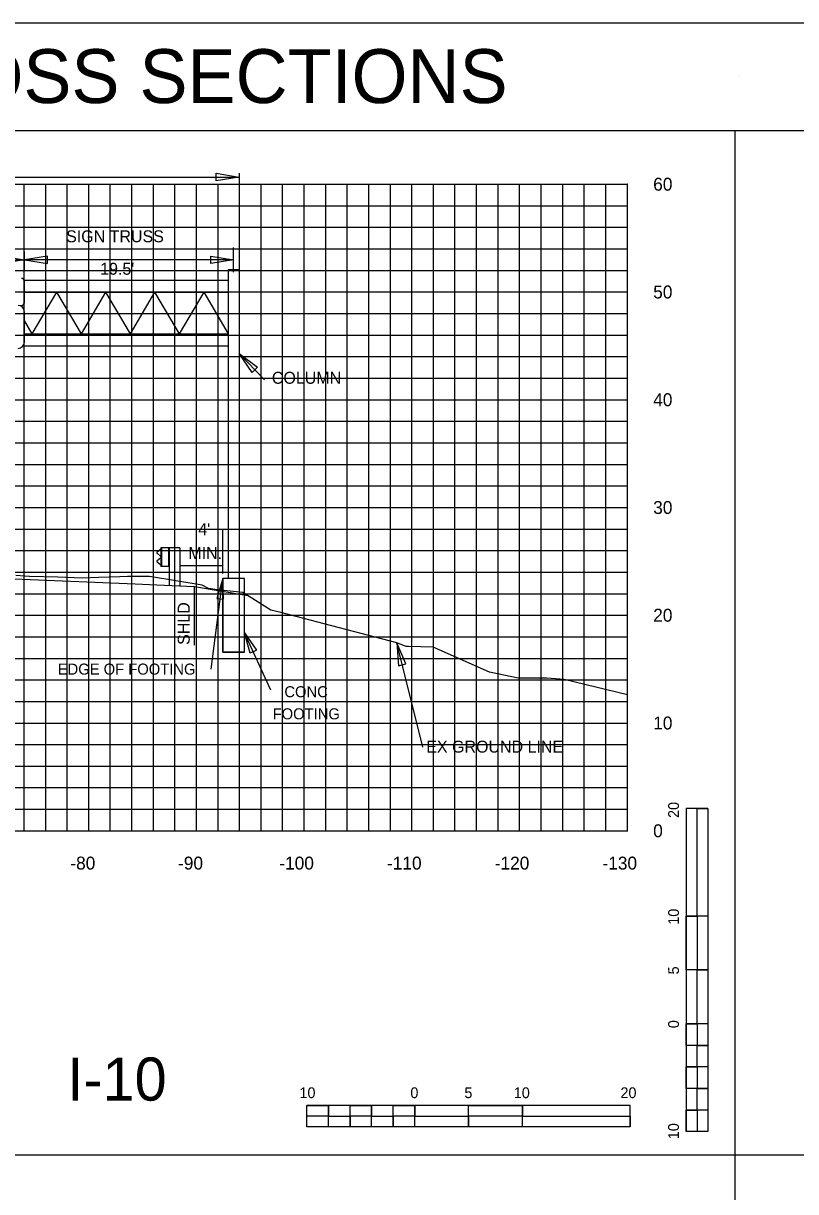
# Model space of a CAD drawing. Extents: x 2193008 to 2198143, y 1236112 to 1237864.
# Drawn here: x 2195658.6 to 2195730.3, y 1237224.6 to 1237333 of the extents above; entities that cross this region are included whole.
import ezdxf

# ---------------------------------------------------------------- set-up
doc = ezdxf.new("R2010")
doc.units = 0
for name, color, linetype in [('3', 7, 'Continuous'), ('31', 7, 'Continuous'), ('60', 7, 'Continuous'), ('ANNO-SHT', 7, 'Continuous'), ('Default', 7, 'Continuous'), ('DRAINAGE', 7, 'Continuous'), ('GSCOLORFILL', 7, 'Continuous'), ('GSDIMS', 7, 'Continuous'), ('Level 1', 7, 'Continuous'), ('Level 33', 7, 'Continuous'), ('Level 55', 7, 'Continuous'), ('Level 61', 7, 'Continuous'), ('LIMT-CSLINE', 7, 'Continuous'), ('M-ROADS', 7, 'Continuous'), ('SHT-BNDRY', 7, 'Continuous'), ('V7Level1', 7, 'Continuous')]:
    doc.layers.add(name, color=color, linetype=linetype)

# ---------------------------------------------------------------- blocks, each defined once
blk = doc.blocks.new('SC47208')
at = {"layer": 'Level 1'}
blk.add_line((0, 0), (0, 0), dxfattribs=at)

msp = doc.modelspace()

# ---------------------------------------------------------------- linework, layer by layer
msp.add_lwpolyline([(2195574.71, 1237133.05), (2195874.71, 1237133.05), (2195874.71, 1237323.05), (2195574.71, 1237323.05)], close=True)
at = {"layer": '3'}
for p, q in [((2195724.71, 1237228.05), (2195724.71, 1237323.05)), ((2195724.71, 1237228.05), (2195724.71, 1237323.05)), ((2195678.66, 1237319.12), (2195678.66, 1237310.2)), ((2195584.25, 1237318.77), (2195678.66, 1237318.77)), ((2195677.66, 1237310.2), (2195677.66, 1237281.53)), ((2195678.66, 1237310.2), (2195678.66, 1237281.53)), ((2195681.03, 1237299.96), (2195678.66, 1237302.4)), ((2195677.16, 1237281.97), (2195677.16, 1237286.13)), ((2195676.06, 1237273.11), (2195677.16, 1237281.53)), ((2195679.18, 1237281.53), (2195677.16, 1237281.53)), ((2195677.16, 1237274.68), (2195677.16, 1237281.53)), ((2195679.18, 1237274.68), (2195679.18, 1237281.53)), ((2195681.61, 1237271.17), (2195679.18, 1237276.47)), ((2195679.18, 1237274.68), (2195677.16, 1237274.68)), ((2195695.72, 1237265.86), (2195693.32, 1237275.54)), ((2195724.71, 1237133.05), (2195724.71, 1237228.05)), ((2195724.71, 1237133.05), (2195724.71, 1237228.05))]:
    msp.add_line(p, q, dxfattribs=at)
at = {"layer": '60'}
for p, q in [((2195714.71, 1237258.11), (2195714.71, 1237318.11)), ((2195714.77, 1237318.11), (2195714.71, 1237318.11)), ((2195714.77, 1237308.11), (2195714.71, 1237308.11)), ((2195714.77, 1237298.11), (2195714.71, 1237298.11)), ((2195714.77, 1237288.11), (2195714.71, 1237288.11)), ((2195714.77, 1237278.11), (2195714.71, 1237278.11)), ((2195714.77, 1237268.11), (2195714.71, 1237268.11)), ((2195584.71, 1237258.11), (2195714.71, 1237258.11)), ((2195664.71, 1237258.05), (2195664.71, 1237258.11)), ((2195674.71, 1237258.05), (2195674.71, 1237258.11)), ((2195684.71, 1237258.05), (2195684.71, 1237258.11)), ((2195694.71, 1237258.05), (2195694.71, 1237258.11)), ((2195704.71, 1237258.05), (2195704.71, 1237258.11)), ((2195714.71, 1237258.05), (2195714.71, 1237258.11)), ((2195714.77, 1237258.11), (2195714.71, 1237258.11))]:
    msp.add_line(p, q, dxfattribs=at)
msp.add_lwpolyline([(2195679.49, 1237279.91), (2195674.53, 1237280.74), (2195671.03, 1237280.89), (2195669.03, 1237280.98), (2195657.03, 1237281.49), (2195643.96, 1237282.05), (2195631.96, 1237282.57), (2195619.96, 1237283.08), (2195607.96, 1237283.6), (2195595.96, 1237284.11), (2195587.2, 1237283.88)], dxfattribs=at)
at = {"layer": 'Default'}
msp.add_line((2195678.16, 1237309.95), (2195678.16, 1237312.25), dxfattribs=at)
at = {"layer": 'GSCOLORFILL'}
for p, q in [((2195658.74, 1237307.14), (2195658.74, 1237309.1)), ((2195658.73, 1237303.45), (2195658.73, 1237306.28))]:
    msp.add_line(p, q, dxfattribs=at)
for centre, radius, start, end in [((2195658.47, 1237309.1), 0.271, 0, 90), ((2195658.15, 1237306.28), 0.583, 0, 90), ((2195658.47, 1237307.14), 0.271, 270, 0), ((2195658.15, 1237303.45), 0.583, 270, 0)]:
    msp.add_arc(centre, radius, start, end, dxfattribs=at)
at = {"layer": 'GSDIMS'}
for p, q in [((2195658.74, 1237310.11), (2195658.74, 1237311.86)), ((2195642.25, 1237311.1), (2195658.74, 1237311.1)), ((2195678.16, 1237311.1), (2195658.74, 1237311.1)), ((2195677.66, 1237310.2), (2195678.66, 1237310.2)), ((2195658.74, 1237309.2), (2195677.66, 1237309.2)), ((2195658.74, 1237308.09), (2195677.66, 1237308.09)), ((2195661.71, 1237308.09), (2195659.43, 1237304.22)), ((2195661.71, 1237308.09), (2195663.99, 1237304.22)), ((2195666.26, 1237308.09), (2195663.99, 1237304.22)), ((2195666.26, 1237308.09), (2195668.54, 1237304.22)), ((2195670.82, 1237308.09), (2195668.54, 1237304.22)), ((2195670.82, 1237308.09), (2195673.1, 1237304.22)), ((2195675.38, 1237308.09), (2195673.1, 1237304.22)), ((2195675.38, 1237308.09), (2195677.66, 1237304.22)), ((2195658.73, 1237305.4), (2195659.43, 1237304.22)), ((2195658.73, 1237304.22), (2195677.66, 1237304.22)), ((2195658.73, 1237303.11), (2195677.66, 1237303.11)), ((2195674.53, 1237275.33), (2195674.53, 1237280.74))]:
    msp.add_line(p, q, dxfattribs=at)
for points in [[(2195678.66, 1237318.77), (2195676.53, 1237318.42), (2195676.53, 1237319.12)], [(2195658.74, 1237311.1), (2195656.61, 1237310.75), (2195656.61, 1237311.44)], [(2195658.74, 1237311.1), (2195660.87, 1237310.75), (2195660.87, 1237311.44)], [(2195678.16, 1237311.1), (2195676.03, 1237310.75), (2195676.03, 1237311.44)], [(2195678.66, 1237302.4), (2195680.38, 1237301.13), (2195679.87, 1237300.65)], [(2195677.16, 1237281.53), (2195676.59, 1237279.67), (2195677.23, 1237279.59)], [(2195679.18, 1237276.47), (2195680.27, 1237274.86), (2195679.69, 1237274.59)], [(2195693.32, 1237275.54), (2195693.48, 1237273.41), (2195694.16, 1237273.59)]]:
    msp.add_lwpolyline(points, close=True, dxfattribs=at)
at = {"layer": 'Level 1'}
for p, q in [((2195671.41, 1237284.23), (2195671.04, 1237283.93)), ((2195671.41, 1237283.43), (2195671.04, 1237283.13)), ((2195671.05, 1237283.86), (2195671.41, 1237283.57)), ((2195671.41, 1237284.38), (2195671.41, 1237282.63)), ((2195673.16, 1237284.38), (2195671.41, 1237284.38)), ((2195671.46, 1237284.38), (2195671.46, 1237282.63)), ((2195672.11, 1237284.38), (2195672.11, 1237282.63)), ((2195672.16, 1237284.38), (2195672.16, 1237280.85)), ((2195673.16, 1237284.38), (2195673.16, 1237280.81)), ((2195671.05, 1237283.06), (2195671.41, 1237282.78)), ((2195672.16, 1237282.63), (2195671.41, 1237282.63)), ((2195720.18, 1237260.19), (2195720.18, 1237230.19)), ((2195722.18, 1237260.19), (2195720.18, 1237260.19)), ((2195722.18, 1237260.19), (2195722.18, 1237250.19)), ((2195722.18, 1237260.19), (2195722.18, 1237230.19)), ((2195721.18, 1237250.19), (2195720.18, 1237250.19)), ((2195722.18, 1237250.19), (2195720.18, 1237250.19)), ((2195721.18, 1237250.19), (2195721.18, 1237245.19)), ((2195722.18, 1237245.19), (2195720.18, 1237245.19)), ((2195722.18, 1237245.19), (2195721.18, 1237245.19)), ((2195722.18, 1237245.19), (2195722.18, 1237240.19)), ((2195721.18, 1237240.19), (2195720.18, 1237240.19)), ((2195722.18, 1237240.19), (2195720.18, 1237240.19)), ((2195721.18, 1237240.19), (2195721.18, 1237238.19)), ((2195722.18, 1237238.19), (2195721.18, 1237238.19)), ((2195722.18, 1237238.19), (2195722.18, 1237236.19)), ((2195721.18, 1237236.19), (2195720.18, 1237236.19)), ((2195721.18, 1237236.19), (2195721.18, 1237234.19)), ((2195722.18, 1237234.19), (2195721.18, 1237234.19)), ((2195722.18, 1237234.19), (2195722.18, 1237232.19)), ((2195714.97, 1237232.63), (2195684.97, 1237232.63)), ((2195684.97, 1237230.63), (2195684.97, 1237232.63)), ((2195686.97, 1237231.63), (2195686.97, 1237232.63)), ((2195690.97, 1237231.63), (2195690.97, 1237232.63)), ((2195694.97, 1237231.63), (2195694.97, 1237232.63)), ((2195694.97, 1237230.63), (2195694.97, 1237232.63)), ((2195699.97, 1237230.63), (2195699.97, 1237232.63)), ((2195704.97, 1237231.63), (2195704.97, 1237232.63)), ((2195704.97, 1237230.63), (2195704.97, 1237232.63)), ((2195714.97, 1237230.63), (2195714.97, 1237232.63)), ((2195686.97, 1237231.63), (2195684.97, 1237231.63)), ((2195688.97, 1237230.63), (2195688.97, 1237231.63)), ((2195690.97, 1237231.63), (2195688.97, 1237231.63)), ((2195692.97, 1237230.63), (2195692.97, 1237231.63)), ((2195694.97, 1237231.63), (2195692.97, 1237231.63)), ((2195699.97, 1237230.63), (2195699.97, 1237231.63)), ((2195704.97, 1237231.63), (2195699.97, 1237231.63)), ((2195721.18, 1237232.19), (2195720.18, 1237232.19)), ((2195721.18, 1237232.19), (2195721.18, 1237230.19)), ((2195714.97, 1237230.63), (2195684.97, 1237230.63)), ((2195688.97, 1237230.63), (2195686.97, 1237230.63)), ((2195692.97, 1237230.63), (2195690.97, 1237230.63)), ((2195699.97, 1237230.63), (2195694.97, 1237230.63)), ((2195714.97, 1237230.63), (2195704.97, 1237230.63)), ((2195722.18, 1237230.19), (2195720.18, 1237230.19)), ((2195574.71, 1237228.05), (2195874.71, 1237228.05))]:
    msp.add_line(p, q, dxfattribs=at)
for points in [[(2195721.18, 1237250.19), (2195721.18, 1237260.19), (2195722.18, 1237260.19), (2195722.18, 1237250.19)], [(2195720.18, 1237245.19), (2195720.18, 1237250.19), (2195721.18, 1237250.19), (2195721.18, 1237245.19)], [(2195721.18, 1237240.19), (2195721.18, 1237245.19), (2195722.18, 1237245.19), (2195722.18, 1237240.19)], [(2195720.18, 1237238.19), (2195720.18, 1237240.19), (2195721.18, 1237240.19), (2195721.18, 1237238.19)], [(2195721.18, 1237236.19), (2195721.18, 1237238.19), (2195722.18, 1237238.19), (2195722.18, 1237236.19)], [(2195720.18, 1237234.19), (2195720.18, 1237236.19), (2195721.18, 1237236.19), (2195721.18, 1237234.19)], [(2195721.18, 1237232.19), (2195721.18, 1237234.19), (2195722.18, 1237234.19), (2195722.18, 1237232.19)], [(2195684.97, 1237232.63), (2195686.97, 1237232.63), (2195686.97, 1237231.63), (2195684.97, 1237231.63)], [(2195688.97, 1237232.63), (2195690.97, 1237232.63), (2195690.97, 1237231.63), (2195688.97, 1237231.63)], [(2195692.97, 1237232.63), (2195694.97, 1237232.63), (2195694.97, 1237231.63), (2195692.97, 1237231.63)], [(2195699.97, 1237232.63), (2195704.97, 1237232.63), (2195704.97, 1237231.63), (2195699.97, 1237231.63)], [(2195686.97, 1237231.63), (2195688.97, 1237231.63), (2195688.97, 1237230.63), (2195686.97, 1237230.63)], [(2195690.97, 1237231.63), (2195692.97, 1237231.63), (2195692.97, 1237230.63), (2195690.97, 1237230.63)], [(2195694.97, 1237231.63), (2195699.97, 1237231.63), (2195699.97, 1237230.63), (2195694.97, 1237230.63)], [(2195704.97, 1237231.63), (2195714.97, 1237231.63), (2195714.97, 1237230.63), (2195704.97, 1237230.63)], [(2195720.18, 1237230.19), (2195720.18, 1237232.19), (2195721.18, 1237232.19), (2195721.18, 1237230.19)]]:
    msp.add_lwpolyline(points, close=True, dxfattribs=at)
for centre in [(2195671.08, 1237283.89), (2195671.08, 1237283.1)]:
    msp.add_arc(centre, 0.05, 135, 226.6208, dxfattribs=at)
at = {"layer": 'Level 61'}
msp.add_line((2195673.16, 1237282.72), (2195677.16, 1237282.72), dxfattribs=at)
at = {"layer": 'M-ROADS'}
for p, q in [((2195584.71, 1237318.11), (2195714.71, 1237318.11)), ((2195658.71, 1237258.11), (2195658.71, 1237318.11)), ((2195660.71, 1237258.11), (2195660.71, 1237318.11)), ((2195662.71, 1237258.11), (2195662.71, 1237318.11)), ((2195664.71, 1237258.11), (2195664.71, 1237318.11)), ((2195666.71, 1237258.11), (2195666.71, 1237318.11)), ((2195668.71, 1237258.11), (2195668.71, 1237318.11)), ((2195670.71, 1237258.11), (2195670.71, 1237318.11)), ((2195672.71, 1237258.11), (2195672.71, 1237318.11)), ((2195674.71, 1237258.11), (2195674.71, 1237318.11)), ((2195676.71, 1237258.11), (2195676.71, 1237318.11)), ((2195678.71, 1237258.11), (2195678.71, 1237318.11)), ((2195680.71, 1237258.11), (2195680.71, 1237318.11)), ((2195682.71, 1237258.11), (2195682.71, 1237318.11)), ((2195684.71, 1237258.11), (2195684.71, 1237318.11)), ((2195686.71, 1237258.11), (2195686.71, 1237318.11)), ((2195688.71, 1237258.11), (2195688.71, 1237318.11)), ((2195690.71, 1237258.11), (2195690.71, 1237318.11)), ((2195692.71, 1237258.11), (2195692.71, 1237318.11)), ((2195694.71, 1237258.11), (2195694.71, 1237318.11)), ((2195696.71, 1237258.11), (2195696.71, 1237318.11)), ((2195698.71, 1237258.11), (2195698.71, 1237318.11)), ((2195700.71, 1237258.11), (2195700.71, 1237318.11)), ((2195702.71, 1237258.11), (2195702.71, 1237318.11)), ((2195704.71, 1237258.11), (2195704.71, 1237318.11)), ((2195706.71, 1237258.11), (2195706.71, 1237318.11)), ((2195708.71, 1237258.11), (2195708.71, 1237318.11)), ((2195710.71, 1237258.11), (2195710.71, 1237318.11)), ((2195712.71, 1237258.11), (2195712.71, 1237318.11)), ((2195714.71, 1237258.11), (2195714.71, 1237318.11)), ((2195584.71, 1237316.11), (2195714.71, 1237316.11)), ((2195584.71, 1237314.11), (2195714.71, 1237314.11)), ((2195584.71, 1237312.11), (2195714.71, 1237312.11)), ((2195584.71, 1237310.11), (2195714.71, 1237310.11)), ((2195584.71, 1237308.11), (2195714.71, 1237308.11)), ((2195584.71, 1237306.11), (2195714.71, 1237306.11)), ((2195584.71, 1237304.11), (2195714.71, 1237304.11)), ((2195584.71, 1237302.11), (2195714.71, 1237302.11)), ((2195584.71, 1237300.11), (2195714.71, 1237300.11)), ((2195584.71, 1237298.11), (2195714.71, 1237298.11)), ((2195584.71, 1237296.11), (2195714.71, 1237296.11)), ((2195584.71, 1237294.11), (2195714.71, 1237294.11)), ((2195584.71, 1237292.11), (2195714.71, 1237292.11)), ((2195584.71, 1237290.11), (2195714.71, 1237290.11)), ((2195584.71, 1237288.11), (2195714.71, 1237288.11)), ((2195584.71, 1237286.11), (2195714.71, 1237286.11)), ((2195584.71, 1237284.11), (2195714.71, 1237284.11)), ((2195584.71, 1237282.11), (2195714.71, 1237282.11)), ((2195584.71, 1237280.11), (2195714.71, 1237280.11)), ((2195584.71, 1237278.11), (2195714.71, 1237278.11)), ((2195584.71, 1237276.11), (2195714.71, 1237276.11)), ((2195584.71, 1237274.11), (2195714.71, 1237274.11)), ((2195584.71, 1237272.11), (2195714.71, 1237272.11)), ((2195584.71, 1237270.11), (2195714.71, 1237270.11)), ((2195584.71, 1237268.11), (2195714.71, 1237268.11)), ((2195584.71, 1237266.11), (2195714.71, 1237266.11)), ((2195584.71, 1237264.11), (2195714.71, 1237264.11)), ((2195584.71, 1237262.11), (2195714.71, 1237262.11)), ((2195584.71, 1237260.11), (2195714.71, 1237260.11)), ((2195584.71, 1237258.11), (2195714.71, 1237258.11))]:
    msp.add_line(p, q, dxfattribs=at)
msp.add_lwpolyline([(2195714.71, 1237270.71), (2195708.86, 1237272.14), (2195707.23, 1237272.26), (2195705.75, 1237272.26), (2195704.57, 1237272.26), (2195701.91, 1237272.82), (2195696.67, 1237275.16), (2195694.4, 1237275.2), (2195694.19, 1237275.2), (2195693.32, 1237275.54), (2195682.53, 1237278.38), (2195681.6, 1237278.58), (2195679, 1237280.22), (2195676.67, 1237280.48), (2195675.83, 1237280.58), (2195675.25, 1237280.9), (2195670.34, 1237281.71), (2195668.3, 1237281.71), (2195667.58, 1237281.67), (2195665.62, 1237281.61), (2195664.09, 1237281.56), (2195661.84, 1237281.64), (2195659.21, 1237281.72), (2195658.78, 1237281.75), (2195657.95, 1237281.79)], dxfattribs=at)
at = {"layer": 'SHT-BNDRY'}
msp.add_lwpolyline([(2195562.21, 1237123.04), (2195884.71, 1237123.04), (2195884.71, 1237333.04), (2195562.21, 1237333.04)], close=True, dxfattribs=at)
at = {"layer": 'V7Level1'}
msp.add_lwpolyline([(2195677.16, 1237274.68), (2195679.18, 1237274.68), (2195679.18, 1237281.53), (2195677.16, 1237281.53)], close=True, dxfattribs=at)

# ---------------------------------------------------------------- block references
at = {"layer": 'DRAINAGE', "xscale": 0.20000000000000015, "yscale": 0.20000000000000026, "rotation": -116.41666666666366}
msp.add_blockref('SC47208', (2195725.03, 1237328.23), dxfattribs=at)
msp.add_blockref('SC47208', (2195725.03, 1237328.23), dxfattribs=at)

# ---------------------------------------------------------------- texts
at = {"layer": '31'}
for s, p in [('60', (2195717.11, 1237317.51)), ('50', (2195717.11, 1237307.51)), ('40', (2195717.11, 1237297.51)), ('30', (2195717.11, 1237287.51)), ('20', (2195717.11, 1237277.51)), ('10', (2195717.11, 1237267.51)), ('0', (2195717.11, 1237257.51))]:
    msp.add_text(s, height=1.2, dxfattribs=at).set_placement(p)
at = {"layer": 'ANNO-SHT'}
msp.add_text('              SIGN CROSS SECTIONS               ', height=4.9995, rotation=360, dxfattribs=at).set_placement((2195599.58, 1237325.64))
at = {"layer": 'Level 1'}
for s, height, rotation, p in [('20', 0.999, 90.0572, (2195719.5, 1237259.3)), ('10', 0.999, 90.0572, (2195719.5, 1237249.39)), ('5', 1, 90.0572, (2195719.5, 1237244.78)), ('0', 1, 90.0572, (2195719.5, 1237239.79)), ('10', 0.999, 0.0572, (2195684.27, 1237233.3)), ('0', 1, 0.0572, (2195694.57, 1237233.3)), ('5', 0.999, 0.0572, (2195699.58, 1237233.3)), ('10', 0.999, 0.0572, (2195704.17, 1237233.3)), ('20', 0.999, 0.0572, (2195714.07, 1237233.3)), ('10', 0.999, 90.0572, (2195719.5, 1237229.49))]:
    msp.add_text(s, height=height, rotation=rotation, dxfattribs=at).set_placement(p)
at = {"layer": 'Level 33'}
msp.add_text('I-10', height=3.998, rotation=360, dxfattribs=at).set_placement((2195662.73, 1237233.07))
at = {"layer": 'Level 55'}
for s, height, p in [('SIGN TRUSS', 1.11, (2195662.61, 1237312.72)), ("19.5'", 1.11, (2195665.77, 1237309.71)), ('COLUMN', 1.11, (2195681.71, 1237299.59)), ("4'", 1.11, (2195674.88, 1237285.54)), ('MIN.', 1.11, (2195673.96, 1237283.32)), ('EDGE OF FOOTING', 1.0246, (2195661.83, 1237272.6)), ('CONC', 1.025, (2195682.87, 1237270.5)), ('FOOTING', 1.025, (2195681.78, 1237268.45)), ('EX GROUND LINE', 1.1105, (2195696.04, 1237265.36))]:
    msp.add_text(s, height=height, dxfattribs=at).set_placement(p)
msp.add_text('SHLD', height=1.11, rotation=90, dxfattribs=at).set_placement((2195674.08, 1237275.36))
at = {"layer": 'LIMT-CSLINE'}
for s, p in [('-80', (2195663, 1237254.51)), ('-90', (2195673, 1237254.51)), ('-100', (2195682.4, 1237254.51)), ('-110', (2195692.4, 1237254.51)), ('-120', (2195702.4, 1237254.51)), ('-130', (2195712.4, 1237254.51))]:
    msp.add_text(s, height=1.2, dxfattribs=at).set_placement(p)

doc.saveas('drawing.dxf')
